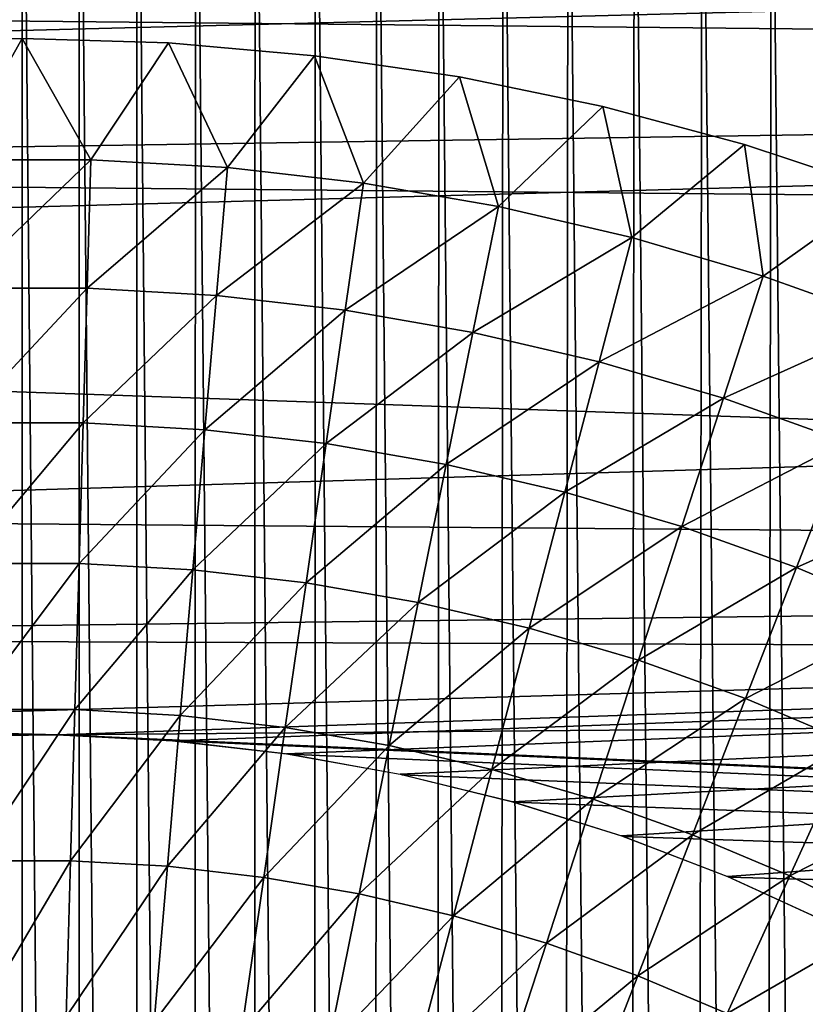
# Model space of a CAD drawing. Header units: millimetres. Extents: x -161 to 161, y -94 to 1149.
# Tile 649 of 656: x 148.8 to 149.98, y -55.21 to -53.72. Entities that reach past the tile are written whole.
import ezdxf

# ---------------------------------------------------------------- set-up
doc = ezdxf.new("R2010")
doc.units = ezdxf.units.MM
doc.header["$LTSCALE"] = 81.481481
for name, color, linetype in [('378', 7, 'CONTINUOUS'), ('380', 7, 'CONTINUOUS'), ('387', 7, 'CONTINUOUS'), ('392', 7, 'CONTINUOUS'), ('394', 7, 'CONTINUOUS')]:
    doc.layers.add(name, color=color, linetype=linetype)

msp = doc.modelspace()

# ---------------------------------------------------------------- linework, layer by layer
at = {"layer": '378', "color": 7, "linetype": 'CONTINUOUS', "true_color": 0xaaaaaa}
for points in [[(141.974, -53.1877, -21.8682), (160.3087, -53.4433, -21.9177), (142.0355, -53.91, -22.0002), (141.974, -53.1877, -21.8682)], [(160.3087, -53.4433, -21.9177), (160.3087, -54.0832, -22.0283), (142.0355, -53.91, -22.0002), (160.3087, -53.4433, -21.9177)], [(142.0355, -53.91, -22.0002), (160.3087, -54.0832, -22.0283), (142.0859, -54.6345, -22.1081), (142.0355, -53.91, -22.0002)], [(160.3087, -54.0832, -22.0283), (160.3087, -54.7035, -22.1172), (142.0859, -54.6345, -22.1081), (160.3087, -54.0832, -22.0283)], [(142.0859, -54.6345, -22.1081), (160.3087, -54.7035, -22.1172), (148.8557, -54.8006, -22.1295), (142.0859, -54.6345, -22.1081)], [(148.6811, -54.8026, -22.1297), (142.0859, -54.6345, -22.1081), (148.8557, -54.8006, -22.1295), (148.6811, -54.8026, -22.1297)], [(160.3087, -54.7035, -22.1172), (160.3087, -55.3069, -22.1866), (148.8557, -54.8006, -22.1295), (160.3087, -54.7035, -22.1172)], [(148.8557, -54.8006, -22.1295), (160.3087, -55.3069, -22.1866), (149.0297, -54.8097, -22.1306), (148.8557, -54.8006, -22.1295)], [(149.0297, -54.8097, -22.1306), (160.3087, -55.3069, -22.1866), (149.2017, -54.8295, -22.1331), (149.0297, -54.8097, -22.1306)], [(149.2017, -54.8295, -22.1331), (160.3087, -55.3069, -22.1866), (149.373, -54.8606, -22.1369), (149.2017, -54.8295, -22.1331)], [(149.373, -54.8606, -22.1369), (160.3087, -55.3069, -22.1866), (149.5422, -54.9023, -22.1419), (149.373, -54.8606, -22.1369)], [(149.5422, -54.9023, -22.1419), (160.3087, -55.3069, -22.1866), (149.7068, -54.9538, -22.148), (149.5422, -54.9023, -22.1419)], [(149.7068, -54.9538, -22.148), (160.3087, -55.3069, -22.1866), (149.8666, -55.0152, -22.1551), (149.7068, -54.9538, -22.148)], [(149.8666, -55.0152, -22.1551), (160.3087, -55.3069, -22.1866), (150.0222, -55.0866, -22.1632), (149.8666, -55.0152, -22.1551)]]:
    msp.add_3dface(points, dxfattribs=at)
at = {"layer": '380', "color": 7, "linetype": 'CONTINUOUS', "true_color": 0xaaaaaa}
for points in [[(156.3174, -53.0602, 19.7125), (156.3174, -53.7989, 19.8659), (135.3, -53.5874, 20.5728), (156.3174, -53.0602, 19.7125)], [(156.3174, -53.799, -19.9659), (156.3174, -53.0603, -19.8125), (141.2928, -53.3265, -20.4073), (156.3174, -53.799, -19.9659)], [(141.3535, -54.0257, -20.5376), (156.3174, -53.799, -19.9659), (141.2928, -53.3265, -20.4073), (141.3535, -54.0257, -20.5376)], [(135.3, -53.5874, 20.5728), (156.3174, -53.7989, 19.8659), (135.3, -54.373, 20.7083), (135.3, -53.5874, 20.5728)], [(156.3174, -53.7989, 19.8659), (156.3174, -54.5428, 19.9917), (135.3, -54.373, 20.7083), (156.3174, -53.7989, 19.8659)], [(156.3174, -54.5428, -20.0917), (156.3174, -53.799, -19.9659), (141.3535, -54.0257, -20.5376), (156.3174, -54.5428, -20.0917)], [(141.4033, -54.727, -20.6442), (156.3174, -54.5428, -20.0917), (141.3535, -54.0257, -20.5376), (141.4033, -54.727, -20.6442)], [(135.3, -54.373, 20.7083), (156.3174, -54.5428, 19.9917), (135.3, -55.1633, 20.8139), (135.3, -54.373, 20.7083)], [(156.3174, -54.5428, 19.9917), (156.3174, -55.2909, 20.0897), (135.3, -55.1633, 20.8139), (156.3174, -54.5428, 19.9917)], [(148.8529, -54.8006, -20.3918), (156.3174, -54.5428, -20.0917), (141.4033, -54.727, -20.6442), (148.8529, -54.8006, -20.3918)], [(149.0269, -54.8094, -20.3868), (156.3174, -54.5428, -20.0917), (148.8529, -54.8006, -20.3918), (149.0269, -54.8094, -20.3868)], [(149.1989, -54.8291, -20.3834), (156.3174, -54.5428, -20.0917), (149.0269, -54.8094, -20.3868), (149.1989, -54.8291, -20.3834)], [(149.3703, -54.86, -20.3815), (156.3174, -54.5428, -20.0917), (149.1989, -54.8291, -20.3834), (149.3703, -54.86, -20.3815)], [(149.5397, -54.9016, -20.381), (156.3174, -54.5428, -20.0917), (149.3703, -54.86, -20.3815), (149.5397, -54.9016, -20.381)], [(149.7045, -54.953, -20.3818), (156.3174, -54.5428, -20.0917), (149.5397, -54.9016, -20.381), (149.7045, -54.953, -20.3818)], [(149.8646, -55.0144, -20.3839), (156.3174, -54.5428, -20.0917), (149.7045, -54.953, -20.3818), (149.8646, -55.0144, -20.3839)], [(150.0206, -55.0857, -20.3872), (156.3174, -54.5428, -20.0917), (149.8646, -55.0144, -20.3839), (150.0206, -55.0857, -20.3872)], [(148.6785, -54.8027, -20.3982), (148.8529, -54.8006, -20.3918), (141.4033, -54.727, -20.6442), (148.6785, -54.8027, -20.3982)], [(135.3, -55.1633, 20.8139), (156.3174, -55.2909, 20.0897), (135.3, -55.9569, 20.8895), (135.3, -55.1633, 20.8139)]]:
    msp.add_3dface(points, dxfattribs=at)
at = {"layer": '387', "color": 7, "linetype": 'CONTINUOUS', "true_color": 0xaaaaaa}
for points in [[(148.7143, -62.0495, 61.95), (148.8, -62.05, 61.95), (148.7147, -53.0505, 61.95), (148.7143, -62.0495, 61.95)], [(148.8, -62.05, 61.95), (148.8, -53.05, 61.95), (148.7147, -53.0505, 61.95), (148.8, -62.05, 61.95)], [(148.8857, -53.0505, 61.95), (148.8, -53.05, 61.95), (148.8853, -62.0495, 61.95), (148.8857, -53.0505, 61.95)], [(148.8853, -62.0495, 61.95), (148.8, -53.05, 61.95), (148.8, -62.05, 61.95), (148.8853, -62.0495, 61.95)], [(148.9719, -62.047, 61.95), (148.8857, -53.0505, 61.95), (148.8853, -62.0495, 61.95), (148.9719, -62.047, 61.95)], [(148.9729, -53.053, 61.95), (148.8857, -53.0505, 61.95), (148.9719, -62.047, 61.95), (148.9729, -53.053, 61.95)], [(149.0596, -62.0427, 61.95), (148.9729, -53.053, 61.95), (148.9719, -62.047, 61.95), (149.0596, -62.0427, 61.95)], [(149.0615, -53.0574, 61.95), (148.9729, -53.053, 61.95), (149.0596, -62.0427, 61.95), (149.0615, -53.0574, 61.95)], [(149.1487, -62.0365, 61.95), (149.0615, -53.0574, 61.95), (149.0596, -62.0427, 61.95), (149.1487, -62.0365, 61.95)], [(149.1515, -53.0638, 61.95), (149.0615, -53.0574, 61.95), (149.1487, -62.0365, 61.95), (149.1515, -53.0638, 61.95)], [(149.2387, -62.0285, 61.95), (149.1515, -53.0638, 61.95), (149.1487, -62.0365, 61.95), (149.2387, -62.0285, 61.95)], [(149.2427, -53.0719, 61.95), (149.1515, -53.0638, 61.95), (149.2387, -62.0285, 61.95), (149.2427, -53.0719, 61.95)], [(149.3298, -62.0188, 61.95), (149.2427, -53.0719, 61.95), (149.2387, -62.0285, 61.95), (149.3298, -62.0188, 61.95)], [(149.3353, -53.0818, 61.95), (149.2427, -53.0719, 61.95), (149.3298, -62.0188, 61.95), (149.3353, -53.0818, 61.95)], [(149.4226, -62.0069, 61.95), (149.3353, -53.0818, 61.95), (149.3298, -62.0188, 61.95), (149.4226, -62.0069, 61.95)], [(149.4295, -53.0941, 61.95), (149.3353, -53.0818, 61.95), (149.4226, -62.0069, 61.95), (149.4295, -53.0941, 61.95)], [(149.5174, -61.9924, 61.95), (149.4295, -53.0941, 61.95), (149.4226, -62.0069, 61.95), (149.5174, -61.9924, 61.95)], [(149.5259, -53.109, 61.95), (149.4295, -53.0941, 61.95), (149.5174, -61.9924, 61.95), (149.5259, -53.109, 61.95)], [(149.6141, -61.9757, 61.95), (149.5259, -53.109, 61.95), (149.5174, -61.9924, 61.95), (149.6141, -61.9757, 61.95)], [(149.6241, -53.1262, 61.95), (149.5259, -53.109, 61.95), (149.6141, -61.9757, 61.95), (149.6241, -53.1262, 61.95)], [(149.7127, -61.9566, 61.95), (149.6241, -53.1262, 61.95), (149.6141, -61.9757, 61.95), (149.7127, -61.9566, 61.95)], [(149.7242, -53.1458, 61.95), (149.6241, -53.1262, 61.95), (149.7127, -61.9566, 61.95), (149.7242, -53.1458, 61.95)], [(149.8132, -61.9347, 61.95), (149.7242, -53.1458, 61.95), (149.7127, -61.9566, 61.95), (149.8132, -61.9347, 61.95)], [(149.8264, -53.1684, 61.95), (149.7242, -53.1458, 61.95), (149.8132, -61.9347, 61.95), (149.8264, -53.1684, 61.95)], [(149.9158, -61.9094, 61.95), (149.8264, -53.1684, 61.95), (149.8132, -61.9347, 61.95), (149.9158, -61.9094, 61.95)], [(149.9307, -53.1945, 61.95), (149.8264, -53.1684, 61.95), (149.9158, -61.9094, 61.95), (149.9307, -53.1945, 61.95)], [(150.0205, -61.8812, 61.95), (149.9307, -53.1945, 61.95), (149.9158, -61.9094, 61.95), (150.0205, -61.8812, 61.95)], [(150.0372, -53.2235, 61.95), (149.9307, -53.1945, 61.95), (150.0205, -61.8812, 61.95), (150.0372, -53.2235, 61.95)]]:
    msp.add_3dface(points, dxfattribs=at)
at = {"layer": '392', "color": 7, "linetype": 'CONTINUOUS', "true_color": 0xaaaaaa}
for points in [[(148.579, -53.7564, -22.7), (148.8, -53.75, -22.7), (148.6967, -53.9326, -22.8924), (148.579, -53.7564, -22.7)], [(148.6967, -53.9326, -22.8924), (148.8, -53.75, -22.7), (148.9033, -53.9326, -22.8924), (148.6967, -53.9326, -22.8924)], [(148.8, -53.75, -22.7), (149.021, -53.7564, -22.7), (148.9033, -53.9326, -22.8924), (148.8, -53.75, -22.7)], [(148.9033, -53.9326, -22.8924), (149.021, -53.7564, -22.7), (149.1097, -53.9444, -22.8924), (148.9033, -53.9326, -22.8924)], [(149.021, -53.7564, -22.7), (149.2412, -53.7757, -22.7), (149.1097, -53.9444, -22.8924), (149.021, -53.7564, -22.7)], [(149.1097, -53.9444, -22.8924), (149.2412, -53.7757, -22.7), (149.315, -53.968, -22.8924), (149.1097, -53.9444, -22.8924)], [(149.2412, -53.7757, -22.7), (149.4599, -53.8077, -22.7), (149.315, -53.968, -22.8924), (149.2412, -53.7757, -22.7)], [(149.315, -53.968, -22.8924), (149.4599, -53.8077, -22.7), (149.5187, -54.0032, -22.8924), (149.315, -53.968, -22.8924)], [(149.4599, -53.8077, -22.7), (149.6763, -53.8524, -22.7), (149.5187, -54.0032, -22.8924), (149.4599, -53.8077, -22.7)], [(149.5187, -54.0032, -22.8924), (149.6763, -53.8524, -22.7), (149.72, -54.05, -22.8924), (149.5187, -54.0032, -22.8924)], [(149.6763, -53.8524, -22.7), (149.8899, -53.9096, -22.7), (149.72, -54.05, -22.8924), (149.6763, -53.8524, -22.7)], [(149.72, -54.05, -22.8924), (149.8899, -53.9096, -22.7), (149.9183, -54.1083, -22.8924), (149.72, -54.05, -22.8924)], [(149.8899, -53.9096, -22.7), (150.0997, -53.9792, -22.7), (149.9183, -54.1083, -22.8924), (149.8899, -53.9096, -22.7)], [(148.6967, -53.9326, -22.8924), (148.9033, -53.9326, -22.8924), (148.7022, -54.1264, -23.0778), (148.6967, -53.9326, -22.8924)], [(148.7022, -54.1264, -23.0778), (148.9033, -53.9326, -22.8924), (148.8978, -54.1264, -23.0778), (148.7022, -54.1264, -23.0778)], [(148.9033, -53.9326, -22.8924), (149.1097, -53.9444, -22.8924), (148.8978, -54.1264, -23.0778), (148.9033, -53.9326, -22.8924)], [(148.8978, -54.1264, -23.0778), (149.1097, -53.9444, -22.8924), (149.0931, -54.1376, -23.0778), (148.8978, -54.1264, -23.0778)], [(149.1097, -53.9444, -22.8924), (149.315, -53.968, -22.8924), (149.0931, -54.1376, -23.0778), (149.1097, -53.9444, -22.8924)], [(149.0931, -54.1376, -23.0778), (149.315, -53.968, -22.8924), (149.2874, -54.1599, -23.0778), (149.0931, -54.1376, -23.0778)], [(149.315, -53.968, -22.8924), (149.5187, -54.0032, -22.8924), (149.2874, -54.1599, -23.0778), (149.315, -53.968, -22.8924)], [(149.9183, -54.1083, -22.8924), (150.0997, -53.9792, -22.7), (150.1129, -54.1777, -22.8924), (149.9183, -54.1083, -22.8924)], [(149.2874, -54.1599, -23.0778), (149.5187, -54.0032, -22.8924), (149.4802, -54.1932, -23.0778), (149.2874, -54.1599, -23.0778)], [(149.5187, -54.0032, -22.8924), (149.72, -54.05, -22.8924), (149.4802, -54.1932, -23.0778), (149.5187, -54.0032, -22.8924)], [(149.4802, -54.1932, -23.0778), (149.72, -54.05, -22.8924), (149.6707, -54.2375, -23.0778), (149.4802, -54.1932, -23.0778)], [(149.72, -54.05, -22.8924), (149.9183, -54.1083, -22.8924), (149.6707, -54.2375, -23.0778), (149.72, -54.05, -22.8924)], [(149.6707, -54.2375, -23.0778), (149.9183, -54.1083, -22.8924), (149.8584, -54.2926, -23.0778), (149.6707, -54.2375, -23.0778)], [(149.9183, -54.1083, -22.8924), (150.1129, -54.1777, -22.8924), (149.8584, -54.2926, -23.0778), (149.9183, -54.1083, -22.8924)], [(148.7022, -54.1264, -23.0778), (148.8978, -54.1264, -23.0778), (148.708, -54.3297, -23.2528), (148.7022, -54.1264, -23.0778)], [(148.708, -54.3297, -23.2528), (148.8978, -54.1264, -23.0778), (148.892, -54.3297, -23.2528), (148.708, -54.3297, -23.2528)], [(148.8978, -54.1264, -23.0778), (149.0931, -54.1376, -23.0778), (148.892, -54.3297, -23.2528), (148.8978, -54.1264, -23.0778)], [(148.892, -54.3297, -23.2528), (149.0931, -54.1376, -23.0778), (149.0757, -54.3402, -23.2528), (148.892, -54.3297, -23.2528)], [(149.0931, -54.1376, -23.0778), (149.2874, -54.1599, -23.0778), (149.0757, -54.3402, -23.2528), (149.0931, -54.1376, -23.0778)], [(149.0757, -54.3402, -23.2528), (149.2874, -54.1599, -23.0778), (149.2585, -54.3611, -23.2528), (149.0757, -54.3402, -23.2528)], [(149.2874, -54.1599, -23.0778), (149.4802, -54.1932, -23.0778), (149.2585, -54.3611, -23.2528), (149.2874, -54.1599, -23.0778)], [(149.8584, -54.2926, -23.0778), (150.1129, -54.1777, -22.8924), (150.0426, -54.3584, -23.0778), (149.8584, -54.2926, -23.0778)], [(149.2585, -54.3611, -23.2528), (149.4802, -54.1932, -23.0778), (149.4398, -54.3925, -23.2528), (149.2585, -54.3611, -23.2528)], [(149.4802, -54.1932, -23.0778), (149.6707, -54.2375, -23.0778), (149.4398, -54.3925, -23.2528), (149.4802, -54.1932, -23.0778)], [(149.4398, -54.3925, -23.2528), (149.6707, -54.2375, -23.0778), (149.619, -54.4342, -23.2528), (149.4398, -54.3925, -23.2528)], [(149.6707, -54.2375, -23.0778), (149.8584, -54.2926, -23.0778), (149.619, -54.4342, -23.2528), (149.6707, -54.2375, -23.0778)], [(149.619, -54.4342, -23.2528), (149.8584, -54.2926, -23.0778), (149.7955, -54.486, -23.2528), (149.619, -54.4342, -23.2528)], [(149.8584, -54.2926, -23.0778), (150.0426, -54.3584, -23.0778), (149.7955, -54.486, -23.2528), (149.8584, -54.2926, -23.0778)], [(148.708, -54.3297, -23.2528), (148.892, -54.3297, -23.2528), (148.7141, -54.5418, -23.4168), (148.708, -54.3297, -23.2528)], [(148.7141, -54.5418, -23.4168), (148.892, -54.3297, -23.2528), (148.8859, -54.5418, -23.4168), (148.7141, -54.5418, -23.4168)], [(148.892, -54.3297, -23.2528), (149.0757, -54.3402, -23.2528), (148.8859, -54.5418, -23.4168), (148.892, -54.3297, -23.2528)], [(148.8859, -54.5418, -23.4168), (149.0757, -54.3402, -23.2528), (149.0575, -54.5517, -23.4168), (148.8859, -54.5418, -23.4168)], [(149.0757, -54.3402, -23.2528), (149.2585, -54.3611, -23.2528), (149.0575, -54.5517, -23.4168), (149.0757, -54.3402, -23.2528)], [(149.0575, -54.5517, -23.4168), (149.2585, -54.3611, -23.2528), (149.2283, -54.5712, -23.4168), (149.0575, -54.5517, -23.4168)], [(149.2585, -54.3611, -23.2528), (149.4398, -54.3925, -23.2528), (149.2283, -54.5712, -23.4168), (149.2585, -54.3611, -23.2528)], [(149.7955, -54.486, -23.2528), (150.0426, -54.3584, -23.0778), (149.9688, -54.5479, -23.2528), (149.7955, -54.486, -23.2528)], [(150.0426, -54.3584, -23.0778), (150.2228, -54.4345, -23.0778), (149.9688, -54.5479, -23.2528), (150.0426, -54.3584, -23.0778)], [(149.2283, -54.5712, -23.4168), (149.4398, -54.3925, -23.2528), (149.3976, -54.6006, -23.4168), (149.2283, -54.5712, -23.4168)], [(149.4398, -54.3925, -23.2528), (149.619, -54.4342, -23.2528), (149.3976, -54.6006, -23.4168), (149.4398, -54.3925, -23.2528)], [(149.3976, -54.6006, -23.4168), (149.619, -54.4342, -23.2528), (149.565, -54.6395, -23.4168), (149.3976, -54.6006, -23.4168)], [(149.619, -54.4342, -23.2528), (149.7955, -54.486, -23.2528), (149.565, -54.6395, -23.4168), (149.619, -54.4342, -23.2528)], [(149.9688, -54.5479, -23.2528), (150.2228, -54.4345, -23.0778), (150.1383, -54.6195, -23.2528), (149.9688, -54.5479, -23.2528)], [(149.565, -54.6395, -23.4168), (149.7955, -54.486, -23.2528), (149.73, -54.6879, -23.4168), (149.565, -54.6395, -23.4168)], [(149.7955, -54.486, -23.2528), (149.9688, -54.5479, -23.2528), (149.73, -54.6879, -23.4168), (149.7955, -54.486, -23.2528)], [(148.7141, -54.5418, -23.4168), (148.8859, -54.5418, -23.4168), (148.7204, -54.7624, -23.5694), (148.7141, -54.5418, -23.4168)], [(148.7204, -54.7624, -23.5694), (148.8859, -54.5418, -23.4168), (148.8796, -54.7624, -23.5694), (148.7204, -54.7624, -23.5694)], [(148.8859, -54.5418, -23.4168), (149.0575, -54.5517, -23.4168), (148.8796, -54.7624, -23.5694), (148.8859, -54.5418, -23.4168)], [(148.8796, -54.7624, -23.5694), (149.0575, -54.5517, -23.4168), (149.0386, -54.7714, -23.5694), (148.8796, -54.7624, -23.5694)], [(149.0575, -54.5517, -23.4168), (149.2283, -54.5712, -23.4168), (149.0386, -54.7714, -23.5694), (149.0575, -54.5517, -23.4168)], [(149.73, -54.6879, -23.4168), (149.9688, -54.5479, -23.2528), (149.8918, -54.7457, -23.4168), (149.73, -54.6879, -23.4168)], [(149.9688, -54.5479, -23.2528), (150.1383, -54.6195, -23.2528), (149.8918, -54.7457, -23.4168), (149.9688, -54.5479, -23.2528)], [(149.0386, -54.7714, -23.5694), (149.2283, -54.5712, -23.4168), (149.1969, -54.7896, -23.5694), (149.0386, -54.7714, -23.5694)], [(149.2283, -54.5712, -23.4168), (149.3976, -54.6006, -23.4168), (149.1969, -54.7896, -23.5694), (149.2283, -54.5712, -23.4168)], [(149.1969, -54.7896, -23.5694), (149.3976, -54.6006, -23.4168), (149.3538, -54.8168, -23.5694), (149.1969, -54.7896, -23.5694)], [(149.3976, -54.6006, -23.4168), (149.565, -54.6395, -23.4168), (149.3538, -54.8168, -23.5694), (149.3976, -54.6006, -23.4168)], [(149.8918, -54.7457, -23.4168), (150.1383, -54.6195, -23.2528), (150.0501, -54.8126, -23.4168), (149.8918, -54.7457, -23.4168)], [(149.3538, -54.8168, -23.5694), (149.565, -54.6395, -23.4168), (149.509, -54.8528, -23.5694), (149.3538, -54.8168, -23.5694)], [(149.565, -54.6395, -23.4168), (149.73, -54.6879, -23.4168), (149.509, -54.8528, -23.5694), (149.565, -54.6395, -23.4168)], [(149.509, -54.8528, -23.5694), (149.73, -54.6879, -23.4168), (149.6618, -54.8977, -23.5694), (149.509, -54.8528, -23.5694)], [(149.73, -54.6879, -23.4168), (149.8918, -54.7457, -23.4168), (149.6618, -54.8977, -23.5694), (149.73, -54.6879, -23.4168)], [(149.6618, -54.8977, -23.5694), (149.8918, -54.7457, -23.4168), (149.8118, -54.9512, -23.5694), (149.6618, -54.8977, -23.5694)], [(149.8918, -54.7457, -23.4168), (150.0501, -54.8126, -23.4168), (149.8118, -54.9512, -23.5694), (149.8918, -54.7457, -23.4168)], [(148.7204, -54.7624, -23.5694), (148.8796, -54.7624, -23.5694), (148.7269, -54.9906, -23.7102), (148.7204, -54.7624, -23.5694)], [(148.7269, -54.9906, -23.7102), (148.8796, -54.7624, -23.5694), (148.8731, -54.9906, -23.7102), (148.7269, -54.9906, -23.7102)], [(148.8796, -54.7624, -23.5694), (149.0386, -54.7714, -23.5694), (148.8731, -54.9906, -23.7102), (148.8796, -54.7624, -23.5694)], [(148.8731, -54.9906, -23.7102), (149.0386, -54.7714, -23.5694), (149.0191, -54.9989, -23.7102), (148.8731, -54.9906, -23.7102)], [(149.0386, -54.7714, -23.5694), (149.1969, -54.7896, -23.5694), (149.0191, -54.9989, -23.7102), (149.0386, -54.7714, -23.5694)], [(149.0191, -54.9989, -23.7102), (149.1969, -54.7896, -23.5694), (149.1644, -55.0156, -23.7102), (149.0191, -54.9989, -23.7102)], [(149.1969, -54.7896, -23.5694), (149.3538, -54.8168, -23.5694), (149.1644, -55.0156, -23.7102), (149.1969, -54.7896, -23.5694)], [(149.1644, -55.0156, -23.7102), (149.3538, -54.8168, -23.5694), (149.3085, -55.0405, -23.7102), (149.1644, -55.0156, -23.7102)], [(149.3538, -54.8168, -23.5694), (149.509, -54.8528, -23.5694), (149.3085, -55.0405, -23.7102), (149.3538, -54.8168, -23.5694)], [(149.8118, -54.9512, -23.5694), (150.0501, -54.8126, -23.4168), (149.9585, -55.0132, -23.5694), (149.8118, -54.9512, -23.5694)], [(150.0501, -54.8126, -23.4168), (150.2044, -54.8884, -23.4168), (149.9585, -55.0132, -23.5694), (150.0501, -54.8126, -23.4168)], [(149.3085, -55.0405, -23.7102), (149.509, -54.8528, -23.5694), (149.4509, -55.0737, -23.7102), (149.3085, -55.0405, -23.7102)], [(149.509, -54.8528, -23.5694), (149.6618, -54.8977, -23.5694), (149.4509, -55.0737, -23.7102), (149.509, -54.8528, -23.5694)], [(149.9585, -55.0132, -23.5694), (150.2044, -54.8884, -23.4168), (150.1014, -55.0835, -23.5694), (149.9585, -55.0132, -23.5694)], [(149.4509, -55.0737, -23.7102), (149.6618, -54.8977, -23.5694), (149.5912, -55.1149, -23.7102), (149.4509, -55.0737, -23.7102)], [(149.6618, -54.8977, -23.5694), (149.8118, -54.9512, -23.5694), (149.5912, -55.1149, -23.7102), (149.6618, -54.8977, -23.5694)], [(149.5912, -55.1149, -23.7102), (149.8118, -54.9512, -23.5694), (149.729, -55.164, -23.7102), (149.5912, -55.1149, -23.7102)], [(149.8118, -54.9512, -23.5694), (149.9585, -55.0132, -23.5694), (149.729, -55.164, -23.7102), (149.8118, -54.9512, -23.5694)], [(148.7269, -54.9906, -23.7102), (148.8731, -54.9906, -23.7102), (148.7336, -55.2259, -23.8388), (148.7269, -54.9906, -23.7102)], [(148.7336, -55.2259, -23.8388), (148.8731, -54.9906, -23.7102), (148.8664, -55.2259, -23.8388), (148.7336, -55.2259, -23.8388)], [(148.8731, -54.9906, -23.7102), (149.0191, -54.9989, -23.7102), (148.8664, -55.2259, -23.8388), (148.8731, -54.9906, -23.7102)], [(148.8664, -55.2259, -23.8388), (149.0191, -54.9989, -23.7102), (148.999, -55.2335, -23.8388), (148.8664, -55.2259, -23.8388)], [(149.0191, -54.9989, -23.7102), (149.1644, -55.0156, -23.7102), (148.999, -55.2335, -23.8388), (149.0191, -54.9989, -23.7102)], [(148.999, -55.2335, -23.8388), (149.1644, -55.0156, -23.7102), (149.1309, -55.2486, -23.8388), (148.999, -55.2335, -23.8388)], [(149.1644, -55.0156, -23.7102), (149.3085, -55.0405, -23.7102), (149.1309, -55.2486, -23.8388), (149.1644, -55.0156, -23.7102)], [(149.729, -55.164, -23.7102), (149.9585, -55.0132, -23.5694), (149.8637, -55.2209, -23.7102), (149.729, -55.164, -23.7102)], [(149.9585, -55.0132, -23.5694), (150.1014, -55.0835, -23.5694), (149.8637, -55.2209, -23.7102), (149.9585, -55.0132, -23.5694)], [(149.1309, -55.2486, -23.8388), (149.3085, -55.0405, -23.7102), (149.2617, -55.2713, -23.8388), (149.1309, -55.2486, -23.8388)], [(149.3085, -55.0405, -23.7102), (149.4509, -55.0737, -23.7102), (149.2617, -55.2713, -23.8388), (149.3085, -55.0405, -23.7102)], [(149.2617, -55.2713, -23.8388), (149.4509, -55.0737, -23.7102), (149.3911, -55.3013, -23.8388), (149.2617, -55.2713, -23.8388)], [(149.4509, -55.0737, -23.7102), (149.5912, -55.1149, -23.7102), (149.3911, -55.3013, -23.8388), (149.4509, -55.0737, -23.7102)], [(149.8637, -55.2209, -23.7102), (150.1014, -55.0835, -23.5694), (149.9949, -55.2854, -23.7102), (149.8637, -55.2209, -23.7102)], [(149.3911, -55.3013, -23.8388), (149.5912, -55.1149, -23.7102), (149.5185, -55.3388, -23.8388), (149.3911, -55.3013, -23.8388)], [(149.5912, -55.1149, -23.7102), (149.729, -55.164, -23.7102), (149.5185, -55.3388, -23.8388), (149.5912, -55.1149, -23.7102)], [(149.5185, -55.3388, -23.8388), (149.729, -55.164, -23.7102), (149.6435, -55.3834, -23.8388), (149.5185, -55.3388, -23.8388)], [(149.729, -55.164, -23.7102), (149.8637, -55.2209, -23.7102), (149.6435, -55.3834, -23.8388), (149.729, -55.164, -23.7102)]]:
    msp.add_3dface(points, dxfattribs=at)
at = {"layer": '394', "color": 7, "linetype": 'CONTINUOUS', "true_color": 0xaaaaaa}
for points in [[(148.8, -53.75, -22.7), (148.579, -53.7564, -22.7), (148.8, -53.75, -22.4), (148.8, -53.75, -22.7)], [(148.8, -53.75, -22.4), (148.579, -53.7564, -22.7), (148.579, -53.7564, -22.4), (148.8, -53.75, -22.4)], [(149.021, -53.7564, -22.7), (148.8, -53.75, -22.7), (149.021, -53.7564, -22.4), (149.021, -53.7564, -22.7)], [(149.021, -53.7564, -22.4), (148.8, -53.75, -22.7), (148.8, -53.75, -22.4), (149.021, -53.7564, -22.4)], [(149.2412, -53.7757, -22.7), (149.021, -53.7564, -22.7), (149.2412, -53.7757, -22.4), (149.2412, -53.7757, -22.7)], [(149.2412, -53.7757, -22.4), (149.021, -53.7564, -22.7), (149.021, -53.7564, -22.4), (149.2412, -53.7757, -22.4)], [(149.4599, -53.8077, -22.7), (149.2412, -53.7757, -22.7), (149.4599, -53.8077, -22.4), (149.4599, -53.8077, -22.7)], [(149.4599, -53.8077, -22.4), (149.2412, -53.7757, -22.7), (149.2412, -53.7757, -22.4), (149.4599, -53.8077, -22.4)], [(149.6763, -53.8524, -22.7), (149.4599, -53.8077, -22.7), (149.6763, -53.8524, -22.4), (149.6763, -53.8524, -22.7)], [(149.6763, -53.8524, -22.4), (149.4599, -53.8077, -22.7), (149.4599, -53.8077, -22.4), (149.6763, -53.8524, -22.4)], [(149.8899, -53.9096, -22.7), (149.6763, -53.8524, -22.7), (149.8899, -53.9096, -22.4), (149.8899, -53.9096, -22.7)], [(149.8899, -53.9096, -22.4), (149.6763, -53.8524, -22.7), (149.6763, -53.8524, -22.4), (149.8899, -53.9096, -22.4)], [(150.0997, -53.9792, -22.7), (149.8899, -53.9096, -22.7), (150.0997, -53.9792, -22.4), (150.0997, -53.9792, -22.7)], [(150.0997, -53.9792, -22.4), (149.8899, -53.9096, -22.7), (149.8899, -53.9096, -22.4), (150.0997, -53.9792, -22.4)]]:
    msp.add_3dface(points, dxfattribs=at)

doc.saveas('drawing.dxf')
